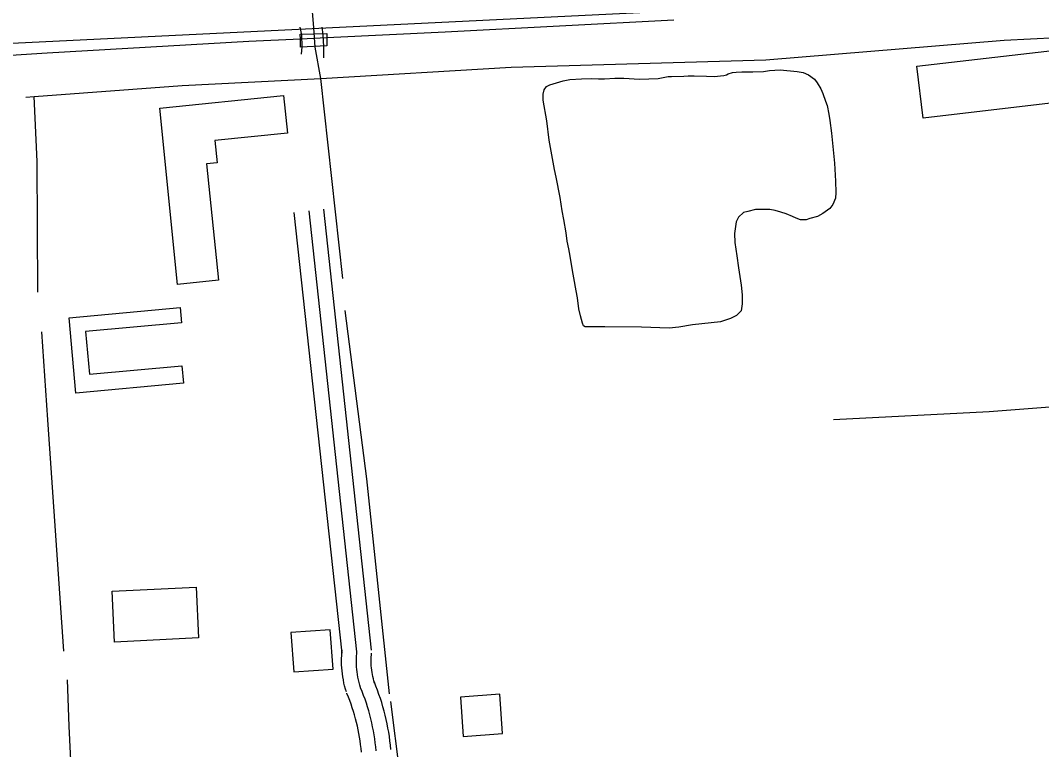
# Model space of a CAD drawing. Extents: x 3477039 to 3515015, y 546746 to 572297.
# Drawn here: x 3504615 to 3505651, y 566660 to 567399 of the extents above; entities that cross this region are included whole.
import ezdxf

# ---------------------------------------------------------------- set-up
doc = ezdxf.new("R2010")
doc.units = 0
for name, color, linetype in [('V-BLDG-OTLN', 7, 'Continuous'), ('V-BRDG-OTLN', 7, 'Continuous'), ('V-RAIL-TRAK', 7, 'Continuous'), ('V-ROAD-CNTR', 7, 'Continuous'), ('V-RRAP-FSHR', 7, 'Continuous'), ('V-SITE-VEGE', 7, 'Continuous'), ('V-TOPO-SHOR', 7, 'Continuous')]:
    doc.layers.add(name, color=color, linetype=linetype)

msp = doc.modelspace()

# ---------------------------------------------------------------- linework, layer by layer
at = {"layer": 'V-BLDG-OTLN'}
for points in [[(3505688.9, 567319), (3505530.9, 567300.4), (3505524.7, 567353), (3505682.7, 567371.5)], [(3504774.8, 567131.6), (3504756.7, 567310.5), (3504882.4, 567323.2), (3504886.3, 567285.2), (3504812.6, 567277.7), (3504814.9, 567255.1), (3504804.2, 567254), (3504816.2, 567135.8)], [(3504780.8, 567031.3), (3504671.8, 567021.4), (3504664.9, 567097.9), (3504777.5, 567108.1), (3504778.9, 567092.7), (3504681.6, 567083.9), (3504685.5, 567040.7), (3504779.2, 567049.2)], [(3504796, 566772.9), (3504711, 566768.8), (3504708.5, 566820.5), (3504793.6, 566824.5)], [(3504892.6, 566738.6), (3504932.5, 566741.4), (3504929.6, 566781.3), (3504889.7, 566778.5)], [(3505064.6, 566673), (3505104.5, 566675.9), (3505101.7, 566715.8), (3505061.8, 566712.9)]]:
    msp.add_lwpolyline(points, close=True, dxfattribs=at)
at = {"layer": 'V-BRDG-OTLN'}
msp.add_lwpolyline([(3504926.2, 567373.8), (3504899.6, 567372.5), (3504899.4, 567380.5), (3504899.2, 567385.5), (3504926.3, 567386.1), (3504926.3, 567381.8)], close=True, dxfattribs=at)
at = {"layer": 'V-RAIL-TRAK'}
msp.add_lwpolyline([(3505278.2, 567399.8), (3505046.3, 567387.6), (3504926.3, 567381.8), (3504899.4, 567380.5), (3504847, 567378), (3504642.7, 567366.1), (3504563.5, 567361.2), (3504525.2, 567359), (3504410.2, 567354.5), (3504254, 567346.2), (3504180.2, 567342.9), (3504118, 567339.6), (3504069.4, 567337), (3503908.9, 567328.1), (3503747.7, 567320.5)], dxfattribs=at)
at = {"layer": 'V-ROAD-CNTR'}
for points in [[(3503182.2, 567300.7), (3504564.8, 567374.5), (3505790.5, 567434.7), (3507012.4, 567500.1), (3508074.9, 567553), (3510418.8, 567677.9), (3512052.4, 567762.1)], [(3504941.7, 566757.4), (3504893.2, 567204.6)], [(3504956.7, 566759), (3504908.2, 567206.2)], [(3504971.6, 566760.6), (3504923.1, 567207.9)], [(3505440, 566994.5), (3505597.9, 567002.6), (3505747.3, 567014.2), (3505825.1, 567019.9)], [(3504946, 566718.4), (3504945.1, 566721.1), (3504944.3, 566724.2), (3504943.6, 566727.2), (3504943, 566730.3), (3504942.5, 566733.4), (3504942, 566736.5), (3504941.7, 566739.6), (3504941.4, 566742.7), (3504941.2, 566745.8), (3504941.2, 566748.9), (3504941.2, 566752.1), (3504941.3, 566755.2), (3504941.5, 566758.3), (3504941.7, 566760.4)], [(3504960.3, 566722.7), (3504959.6, 566725.2), (3504958.9, 566727.8), (3504958.3, 566730.4), (3504957.7, 566733.1), (3504957.3, 566735.7), (3504956.9, 566738.4), (3504956.6, 566741), (3504956.4, 566743.7), (3504956.2, 566746.4), (3504956.2, 566749), (3504956.2, 566751.7), (3504956.3, 566754.4), (3504956.5, 566757.1), (3504956.7, 566759)], [(3504974.7, 566727), (3504974, 566729.3), (3504973.4, 566731.5), (3504972.9, 566733.7), (3504972.5, 566735.8), (3504972.1, 566738), (3504971.8, 566740.3), (3504971.5, 566742.5), (3504971.3, 566744.7), (3504971.2, 566746.9), (3504971.2, 566749.2), (3504971.2, 566751.4), (3504971.3, 566753.6), (3504971.4, 566755.9), (3504971.6, 566757.6)], [(3504991.2, 566659.7), (3504990.8, 566664), (3504990.2, 566668.4), (3504989.7, 566672.8), (3504989, 566677.2), (3504988.2, 566681.5), (3504987.4, 566685.9), (3504986.4, 566690.2), (3504985.4, 566694.5), (3504984.3, 566698.8), (3504983.1, 566703), (3504981.9, 566707.3), (3504980.5, 566711.5), (3504979.1, 566715.7), (3504977.6, 566719.8), (3504976, 566724), (3504974.4, 566728), (3504974.2, 566728.5)], [(3504961.3, 566656.9), (3504960.9, 566660.8), (3504960.5, 566664.7), (3504960, 566668.5), (3504959.4, 566672.3), (3504958.7, 566676), (3504958, 566679.8), (3504957.2, 566683.6), (3504956.3, 566687.3), (3504955.3, 566691), (3504954.3, 566694.8), (3504953.2, 566698.4), (3504952, 566702.1), (3504950.8, 566705.7), (3504949.5, 566709.4), (3504948.1, 566712.9), (3504946.6, 566716.6), (3504946.5, 566716.9)], [(3504976.2, 566658.3), (3504975.8, 566662.4), (3504975.4, 566666.5), (3504974.8, 566670.6), (3504974.2, 566674.7), (3504973.5, 566678.8), (3504972.7, 566682.8), (3504971.8, 566686.9), (3504970.9, 566690.9), (3504969.8, 566694.9), (3504968.7, 566698.9), (3504967.5, 566702.9), (3504966.3, 566706.8), (3504965, 566710.7), (3504963.5, 566714.6), (3504962.1, 566718.5), (3504960.5, 566722.3), (3504960.3, 566722.7)]]:
    msp.add_lwpolyline(points, dxfattribs=at)
at = {"layer": 'V-RRAP-FSHR'}
for points in [[(3504898.7, 567392.6), (3504900.5, 567384.9), (3504900.8, 567372.8), (3504900.2, 567365.4)], [(3504921.1, 567392.8), (3504922.3, 567385.1), (3504922.9, 567372.8), (3504923, 567361.4)]]:
    msp.add_lwpolyline(points, dxfattribs=at)
at = {"layer": 'V-SITE-VEGE'}
for points in [[(3505328.8, 567343.6), (3505331.6, 567344.3), (3505333.3, 567345.3), (3505337.6, 567346.5), (3505341.3, 567346.9), (3505347.1, 567347.3), (3505358.3, 567347.2), (3505369, 567347.8), (3505375.2, 567348.7), (3505386, 567349.3), (3505403.1, 567347.8), (3505409.3, 567346.5), (3505414.8, 567344.2), (3505420.7, 567339.8), (3505423.4, 567336.3), (3505427.3, 567330), (3505429.2, 567325.3), (3505431.9, 567317.5), (3505433.5, 567313), (3505435.2, 567304.5), (3505436.3, 567297.8), (3505437.9, 567285.1), (3505441.2, 567254.6), (3505442, 567236.4), (3505442.5, 567225), (3505442, 567219), (3505439.4, 567212.6), (3505436.3, 567208.6), (3505429.1, 567203.5), (3505423.8, 567200.6), (3505416, 567198.4), (3505412.3, 567197.2), (3505406.5, 567197.3), (3505402.3, 567198.9), (3505398.4, 567200.7), (3505391.9, 567203.2), (3505386.5, 567205.1), (3505381, 567206.6), (3505375.3, 567207.5), (3505360.9, 567207.6), (3505353.1, 567205.5), (3505348.9, 567204.6), (3505343.6, 567199.9), (3505341.3, 567195.2), (3505339.8, 567183.3), (3505340, 567174.3), (3505342, 567160.6), (3505343.6, 567148.3), (3505346.4, 567130.9), (3505347.5, 567121.1), (3505347.3, 567111.9), (3505346.5, 567105), (3505341.5, 567100.1), (3505335.7, 567097.1), (3505325.4, 567093.8), (3505297.2, 567090.7), (3505283.3, 567088.4), (3505273.5, 567087.3), (3505245.4, 567088.2), (3505208, 567088.7), (3505199.3, 567088.5), (3505188.1, 567088.7), (3505186.4, 567089.7), (3505185.4, 567092.2), (3505183.3, 567099.7), (3505181.9, 567106.7), (3505180.3, 567117.9), (3505179.1, 567125.2), (3505176.8, 567138.2), (3505175.2, 567145.9), (3505173.1, 567160.4), (3505171.5, 567167.9), (3505170.1, 567175.6), (3505169, 567184.1), (3505166.7, 567197.6), (3505165, 567206.3), (3505162.7, 567219.8), (3505158.8, 567240.5), (3505157.2, 567248.3), (3505151.8, 567278), (3505149.4, 567297.5), (3505145.7, 567318.7), (3505145.7, 567324.7), (3505146.5, 567328.9), (3505149.1, 567332.6), (3505152.3, 567334.3), (3505165.9, 567338.1), (3505172.8, 567339.5), (3505184.6, 567340.3), (3505195, 567340.4), (3505201.7, 567340.1), (3505207.7, 567340.3), (3505218.2, 567340.9), (3505227.4, 567341), (3505243.3, 567339.8), (3505262.3, 567340.5), (3505272.3, 567342.6), (3505275.8, 567342.6), (3505288.2, 567342.9), (3505292.7, 567343.3), (3505298.7, 567343.3)], [(3505298.7, 567343.3), (3505311.1, 567342.8), (3505318.9, 567342.7), (3505328.8, 567343.6)]]:
    msp.add_lwpolyline(points, dxfattribs=at)
at = {"layer": 'V-TOPO-SHOR'}
for p, q in [((3504942.3, 567137.6), (3504920.1, 567340.7)), ((3505021.8, 566464.4), (3504991.2, 566708.4))]:
    msp.add_line(p, q, dxfattribs=at)
for points in [[(3504913.1, 567392), (3504910.5, 567425.6), (3504891, 567616.9), (3504878.3, 567751.8)], [(3504920.1, 567340.7), (3504914.5, 567372.3), (3504913.1, 567392)], [(3504621, 567321.7), (3504629.3, 567322.3), (3504779.4, 567333.5), (3504920.1, 567340.7), (3505113.1, 567352), (3505371.5, 567359.6), (3505613.1, 567379.3), (3505773.2, 567387.6)], [(3504633.1, 567123.8), (3504632.5, 567256.2), (3504629.3, 567322.3)], [(3504989.7, 566716.1), (3504966.7, 566934.5), (3504944.9, 567105.2)], [(3504659.6, 566759.7), (3504643.4, 566994.3), (3504637.1, 567083.6)], [(3504700.3, 566165.5), (3504675.5, 566469.4), (3504664.8, 566683.6), (3504663.1, 566730.3)]]:
    msp.add_lwpolyline(points, dxfattribs=at)

doc.saveas('drawing.dxf')
